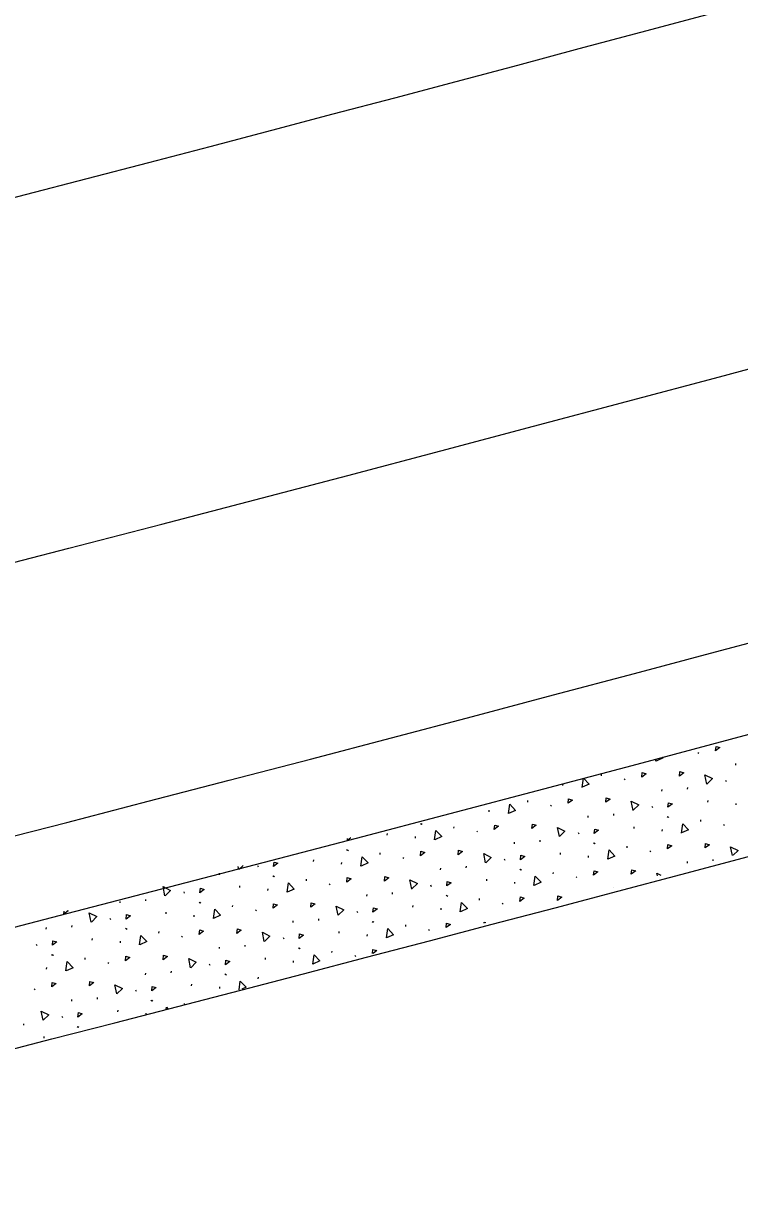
# Model space of a CAD drawing. Extents: x 2338610 to 2351914, y 366540 to 376484.
# Drawn here: x 2348253.8 to 2348278.12, y 367554.01 to 367593.81 of the extents above; entities that cross this region are included whole.
import ezdxf

# ---------------------------------------------------------------- set-up
doc = ezdxf.new("R2010")
doc.units = 0
for name, color, linetype in [('RD_HC_Cl', 7, 'Continuous'), ('RD_PD_ConcMed', 7, 'Continuous'), ('RD_PD_Final_LnLine', 7, 'Continuous')]:
    doc.layers.add(name, color=color, linetype=linetype)

msp = doc.modelspace()

# ---------------------------------------------------------------- linework, layer by layer
at = {"layer": 'RD_HC_Cl'}
msp.add_arc((2347533.93, 370355.677), 2880.79, 281.440729, 295.940729, dxfattribs=at)
at = {"layer": 'RD_PD_ConcMed'}
for p, q in [((2348276.711, 367569.031), (2348276.743, 367569.007)), ((2348275.282, 367568.741), (2348275.294, 367568.824)), ((2348277.992, 367568.61), (2348277.996, 367568.664)), ((2348272.777, 367567.85), (2348272.823, 367568.163)), ((2348273.433, 367568.242), (2348273.437, 367568.297)), ((2348274.206, 367568.14), (2348274.238, 367568.116)), ((2348277.648, 367568.098), (2348277.67, 367568.053)), ((2348272.125, 367567.912), (2348272.129, 367567.967)), ((2348275.487, 367567.718), (2348275.491, 367567.773)), ((2348276.358, 367567.787), (2348276.362, 367567.841)), ((2348270.928, 367567.351), (2348270.933, 367567.405)), ((2348271.701, 367567.249), (2348271.733, 367567.225)), ((2348277.05, 367567.349), (2348277.054, 367567.404)), ((2348278.003, 367567.252), (2348278.008, 367567.307)), ((2348269.62, 367567.021), (2348269.624, 367567.075)), ((2348272.982, 367566.827), (2348272.987, 367566.881)), ((2348273.853, 367566.895), (2348273.858, 367566.95)), ((2348275.143, 367567.206), (2348275.165, 367567.161)), ((2348275.669, 367566.858), (2348275.701, 367566.834)), ((2348275.694, 367566.854), (2348275.727, 367566.83)), ((2348267.286, 367566.627), (2348267.318, 367566.603)), ((2348267.311, 367566.622), (2348267.343, 367566.598)), ((2348268.424, 367566.46), (2348268.428, 367566.514)), ((2348274.545, 367566.458), (2348274.549, 367566.513)), ((2348276.807, 367566.691), (2348276.811, 367566.745)), ((2348277.58, 367566.589), (2348277.612, 367566.565)), ((2348264.919, 367566.136), (2348264.805, 367566.05)), ((2348264.805, 367566.05), (2348264.811, 367566.108)), ((2348266.162, 367566.227), (2348266.166, 367566.281)), ((2348267.115, 367566.129), (2348267.12, 367566.184)), ((2348269.196, 367566.357), (2348269.228, 367566.334)), ((2348271.349, 367566.004), (2348271.353, 367566.059)), ((2348272.639, 367566.315), (2348272.661, 367566.27)), ((2348275.499, 367566.361), (2348275.503, 367566.415)), ((2348264.781, 367565.736), (2348264.813, 367565.712)), ((2348264.806, 367565.731), (2348264.838, 367565.707)), ((2348270.478, 367565.936), (2348270.482, 367565.99)), ((2348273.165, 367565.967), (2348273.197, 367565.943)), ((2348273.19, 367565.962), (2348273.222, 367565.939)), ((2348274.302, 367565.8), (2348274.306, 367565.854)), ((2348275.075, 367565.698), (2348275.107, 367565.674)), ((2348263.657, 367565.336), (2348263.661, 367565.39)), ((2348264.611, 367565.238), (2348264.615, 367565.293)), ((2348265.919, 367565.568), (2348265.923, 367565.623)), ((2348266.692, 367565.466), (2348266.724, 367565.442)), ((2348270.134, 367565.424), (2348270.156, 367565.379)), ((2348272.04, 367565.567), (2348272.045, 367565.621)), ((2348272.994, 367565.47), (2348272.998, 367565.524)), ((2348276.356, 367565.276), (2348276.36, 367565.33)), ((2348277.228, 367565.358), (2348277.232, 367565.399)), ((2348260.461, 367564.881), (2348260.465, 367564.936)), ((2348261.116, 367565.054), (2348261.095, 367565.156)), ((2348261.265, 367565.199), (2348261.12, 367565.057)), ((2348261.75, 367565.192), (2348261.772, 367565.147)), ((2348267.973, 367565.044), (2348267.977, 367565.099)), ((2348268.844, 367565.113), (2348268.848, 367565.167)), ((2348270.66, 367565.076), (2348270.692, 367565.052)), ((2348270.685, 367565.071), (2348270.717, 367565.047)), ((2348271.798, 367564.908), (2348271.802, 367564.963)), ((2348261.152, 367564.444), (2348261.156, 367564.499)), ((2348262.276, 367564.844), (2348262.309, 367564.82)), ((2348262.302, 367564.84), (2348262.334, 367564.816)), ((2348263.414, 367564.677), (2348263.418, 367564.731)), ((2348264.187, 367564.575), (2348264.219, 367564.551)), ((2348267.629, 367564.533), (2348267.651, 367564.487)), ((2348269.536, 367564.676), (2348269.54, 367564.73)), ((2348270.489, 367564.578), (2348270.493, 367564.633)), ((2348272.57, 367564.806), (2348272.602, 367564.782)), ((2348259.246, 367564.301), (2348259.268, 367564.256)), ((2348262.106, 367564.347), (2348262.11, 367564.401)), ((2348265.468, 367564.153), (2348265.472, 367564.208)), ((2348266.339, 367564.221), (2348266.343, 367564.276)), ((2348268.155, 367564.184), (2348268.187, 367564.16)), ((2348268.18, 367564.18), (2348268.212, 367564.156)), ((2348269.293, 367564.017), (2348269.297, 367564.071)), ((2348273.856, 367564.439), (2348273.856, 367564.439)), ((2348257.085, 367563.922), (2348257.089, 367563.976)), ((2348257.956, 367563.99), (2348257.96, 367564.045)), ((2348259.772, 367563.953), (2348259.804, 367563.929)), ((2348259.797, 367563.948), (2348259.829, 367563.925)), ((2348260.909, 367563.786), (2348260.914, 367563.84)), ((2348261.682, 367563.684), (2348261.714, 367563.66)), ((2348267.031, 367563.784), (2348267.035, 367563.839)), ((2348267.985, 367563.687), (2348267.989, 367563.741)), ((2348270.065, 367563.915), (2348270.098, 367563.891)), ((2348255.175, 367563.546), (2348255.185, 367563.64)), ((2348256.741, 367563.41), (2348256.763, 367563.365)), ((2348258.647, 367563.553), (2348258.652, 367563.607)), ((2348259.601, 367563.456), (2348259.605, 367563.51)), ((2348262.963, 367563.262), (2348262.968, 367563.316)), ((2348263.834, 367563.33), (2348263.839, 367563.385)), ((2348265.124, 367563.641), (2348265.146, 367563.596)), ((2348265.65, 367563.293), (2348265.682, 367563.269)), ((2348265.676, 367563.289), (2348265.708, 367563.265)), ((2348254.58, 367563.03), (2348254.584, 367563.085)), ((2348255.451, 367563.099), (2348255.455, 367563.153)), ((2348257.267, 367563.062), (2348257.299, 367563.038)), ((2348257.292, 367563.057), (2348257.324, 367563.033)), ((2348258.405, 367562.894), (2348258.409, 367562.949)), ((2348264.526, 367562.893), (2348264.53, 367562.947)), ((2348266.788, 367563.126), (2348266.792, 367563.18)), ((2348267.561, 367563.024), (2348267.593, 367563)), ((2348254.236, 367562.519), (2348254.258, 367562.473)), ((2348256.143, 367562.662), (2348256.147, 367562.716)), ((2348257.096, 367562.564), (2348257.101, 367562.619)), ((2348259.177, 367562.792), (2348259.209, 367562.768)), ((2348261.33, 367562.439), (2348261.334, 367562.493)), ((2348262.62, 367562.75), (2348262.642, 367562.705)), ((2348265.48, 367562.796), (2348265.484, 367562.85)), ((2348254.762, 367562.17), (2348254.794, 367562.146)), ((2348254.787, 367562.166), (2348254.82, 367562.142)), ((2348260.459, 367562.37), (2348260.463, 367562.425)), ((2348263.146, 367562.402), (2348263.178, 367562.378)), ((2348263.171, 367562.397), (2348263.203, 367562.373)), ((2348264.283, 367562.234), (2348264.287, 367562.289)), ((2348265.056, 367562.132), (2348265.088, 367562.108)), ((2348254.592, 367561.673), (2348254.596, 367561.727)), ((2348255.9, 367562.003), (2348255.904, 367562.058)), ((2348256.673, 367561.901), (2348256.705, 367561.877)), ((2348260.115, 367561.859), (2348260.137, 367561.813)), ((2348262.021, 367562.002), (2348262.026, 367562.056)), ((2348262.975, 367561.904), (2348262.979, 367561.959)), ((2348257.954, 367561.479), (2348257.958, 367561.534)), ((2348258.825, 367561.548), (2348258.829, 367561.602)), ((2348260.641, 367561.51), (2348260.673, 367561.486)), ((2348260.666, 367561.506), (2348260.698, 367561.482)), ((2348261.779, 367561.343), (2348261.783, 367561.398)), ((2348254.168, 367561.01), (2348254.2, 367560.986)), ((2348257.61, 367560.967), (2348257.632, 367560.922)), ((2348259.517, 367561.11), (2348259.521, 367561.165)), ((2348260.47, 367561.013), (2348260.474, 367561.068)), ((2348255.449, 367560.588), (2348255.453, 367560.642)), ((2348256.32, 367560.656), (2348256.324, 367560.711)), ((2348258.136, 367560.619), (2348258.168, 367560.595)), ((2348258.161, 367560.615), (2348258.193, 367560.591)), ((2348259.275, 367560.467), (2348259.278, 367560.506)), ((2348257.012, 367560.219), (2348257.016, 367560.274)), ((2348257.967, 367560.144), (2348257.97, 367560.176)), ((2348253.816, 367559.765), (2348253.82, 367559.819)), ((2348255.105, 367560.076), (2348255.127, 367560.031)), ((2348255.631, 367559.728), (2348255.664, 367559.704)), ((2348255.657, 367559.723), (2348255.689, 367559.699)), ((2348254.507, 367559.328), (2348254.511, 367559.382))]:
    msp.add_line(p, q, dxfattribs=at)
for points in [[(2348277.308, 367569.091), (2348277.324, 367569.244), (2348277.457, 367569.203), (2348277.308, 367569.091)], [(2348275.498, 367568.88), (2348275.526, 367568.851), (2348275.287, 367568.743)], [(2348272.827, 367568.164), (2348273.021, 367567.96), (2348272.783, 367567.852)], [(2348274.803, 367568.2), (2348274.819, 367568.353), (2348274.952, 367568.311), (2348274.803, 367568.2)], [(2348276.082, 367568.234), (2348276.099, 367568.387), (2348276.231, 367568.345), (2348276.082, 367568.234)], [(2348277.014, 367567.959), (2348276.949, 367568.273), (2348277.205, 367568.146), (2348277.018, 367567.962)], [(2348270.273, 367566.958), (2348270.319, 367567.275), (2348270.516, 367567.069), (2348270.278, 367566.96)], [(2348272.298, 367567.308), (2348272.315, 367567.461), (2348272.447, 367567.42), (2348272.298, 367567.308)], [(2348273.578, 367567.342), (2348273.594, 367567.495), (2348273.726, 367567.454), (2348273.578, 367567.342)], [(2348274.509, 367567.068), (2348274.444, 367567.381), (2348274.7, 367567.255), (2348274.513, 367567.071)], [(2348275.693, 367567.173), (2348275.709, 367567.326), (2348275.842, 367567.285), (2348275.693, 367567.173)], [(2348269.794, 367566.417), (2348269.81, 367566.57), (2348269.942, 367566.529), (2348269.794, 367566.417)], [(2348271.073, 367566.451), (2348271.089, 367566.604), (2348271.222, 367566.563), (2348271.073, 367566.451)], [(2348272.004, 367566.176), (2348271.939, 367566.49), (2348272.195, 367566.363), (2348272.008, 367566.18)], [(2348276.151, 367566.299), (2348276.198, 367566.615), (2348276.395, 367566.409), (2348276.157, 367566.3)], [(2348267.768, 367566.067), (2348267.814, 367566.384), (2348268.012, 367566.177), (2348267.773, 367566.069)], [(2348273.188, 367566.282), (2348273.204, 367566.435), (2348273.337, 367566.393), (2348273.188, 367566.282)], [(2348267.289, 367565.526), (2348267.305, 367565.679), (2348267.438, 367565.637), (2348267.289, 367565.526)], [(2348268.568, 367565.56), (2348268.584, 367565.713), (2348268.717, 367565.672), (2348268.568, 367565.56)], [(2348273.647, 367565.407), (2348273.693, 367565.724), (2348273.89, 367565.517), (2348273.652, 367565.409)], [(2348275.672, 367565.757), (2348275.689, 367565.91), (2348275.821, 367565.869), (2348275.672, 367565.757)], [(2348276.952, 367565.791), (2348276.968, 367565.944), (2348277.1, 367565.903), (2348276.952, 367565.791)], [(2348277.879, 367565.535), (2348277.818, 367565.83), (2348278.074, 367565.703), (2348277.911, 367565.544)], [(2348262.3, 367565.159), (2348262.316, 367565.312), (2348262.449, 367565.271), (2348262.3, 367565.159)], [(2348265.263, 367565.176), (2348265.31, 367565.493), (2348265.507, 367565.286), (2348265.268, 367565.178)], [(2348269.499, 367565.285), (2348269.434, 367565.599), (2348269.691, 367565.472), (2348269.504, 367565.289)], [(2348270.683, 367565.39), (2348270.7, 367565.543), (2348270.832, 367565.502), (2348270.683, 367565.39)], [(2348273.168, 367564.866), (2348273.184, 367565.019), (2348273.316, 367564.977), (2348273.168, 367564.866)], [(2348274.447, 367564.9), (2348274.463, 367565.053), (2348274.596, 367565.012), (2348274.447, 367564.9)], [(2348275.333, 367564.841), (2348275.313, 367564.939), (2348275.447, 367564.872)], [(2348258.611, 367564.162), (2348258.546, 367564.476), (2348258.802, 367564.349), (2348258.615, 367564.166)], [(2348262.758, 367564.285), (2348262.805, 367564.601), (2348263.002, 367564.395), (2348262.764, 367564.286)], [(2348264.784, 367564.634), (2348264.8, 367564.787), (2348264.933, 367564.746), (2348264.784, 367564.634)], [(2348266.064, 367564.668), (2348266.08, 367564.821), (2348266.212, 367564.78), (2348266.064, 367564.668)], [(2348266.995, 367564.394), (2348266.93, 367564.707), (2348267.186, 367564.581), (2348266.999, 367564.397)], [(2348268.179, 367564.499), (2348268.195, 367564.652), (2348268.327, 367564.611), (2348268.179, 367564.499)], [(2348271.142, 367564.516), (2348271.188, 367564.833), (2348271.385, 367564.626), (2348271.147, 367564.518)], [(2348259.795, 367564.268), (2348259.812, 367564.421), (2348259.944, 367564.379), (2348259.795, 367564.268)], [(2348270.663, 367563.974), (2348270.679, 367564.127), (2348270.812, 367564.086), (2348270.663, 367563.974)], [(2348271.942, 367564.008), (2348271.958, 367564.162), (2348272.091, 367564.12), (2348271.942, 367564.008)], [(2348255.292, 367563.668), (2348255.324, 367563.658), (2348255.175, 367563.546)], [(2348260.254, 367563.393), (2348260.3, 367563.71), (2348260.497, 367563.503), (2348260.259, 367563.395)], [(2348262.28, 367563.743), (2348262.296, 367563.896), (2348262.428, 367563.855), (2348262.28, 367563.743)], [(2348263.559, 367563.777), (2348263.575, 367563.93), (2348263.707, 367563.889), (2348263.559, 367563.777)], [(2348264.49, 367563.502), (2348264.425, 367563.816), (2348264.681, 367563.689), (2348264.494, 367563.506)], [(2348265.674, 367563.608), (2348265.69, 367563.761), (2348265.823, 367563.72), (2348265.674, 367563.608)], [(2348268.637, 367563.625), (2348268.683, 367563.942), (2348268.881, 367563.735), (2348268.642, 367563.626)], [(2348256.106, 367563.271), (2348256.042, 367563.585), (2348256.298, 367563.458), (2348256.111, 367563.275)], [(2348257.291, 367563.376), (2348257.307, 367563.529), (2348257.439, 367563.488), (2348257.291, 367563.376)], [(2348269.45, 367563.238), (2348269.454, 367563.27), (2348269.507, 367563.254)], [(2348259.775, 367562.852), (2348259.791, 367563.005), (2348259.924, 367562.963), (2348259.775, 367562.852)], [(2348261.054, 367562.886), (2348261.07, 367563.039), (2348261.203, 367562.998), (2348261.054, 367562.886)], [(2348261.985, 367562.611), (2348261.92, 367562.925), (2348262.176, 367562.798), (2348261.989, 367562.615)], [(2348263.169, 367562.716), (2348263.185, 367562.869), (2348263.318, 367562.828), (2348263.169, 367562.716)], [(2348266.132, 367562.733), (2348266.179, 367563.05), (2348266.376, 367562.844), (2348266.138, 367562.735)], [(2348268.158, 367563.083), (2348268.174, 367563.236), (2348268.307, 367563.195), (2348268.158, 367563.083)], [(2348254.786, 367562.485), (2348254.802, 367562.638), (2348254.935, 367562.597), (2348254.786, 367562.485)], [(2348257.749, 367562.502), (2348257.795, 367562.819), (2348257.993, 367562.612), (2348257.754, 367562.504)], [(2348257.27, 367561.96), (2348257.286, 367562.113), (2348257.419, 367562.072), (2348257.27, 367561.96)], [(2348258.549, 367561.994), (2348258.566, 367562.148), (2348258.698, 367562.106), (2348258.549, 367561.994)], [(2348263.628, 367561.842), (2348263.674, 367562.159), (2348263.871, 367561.952), (2348263.633, 367561.844)], [(2348265.655, 367562.204), (2348265.67, 367562.345), (2348265.802, 367562.304), (2348265.678, 367562.21)], [(2348255.244, 367561.611), (2348255.291, 367561.928), (2348255.488, 367561.721), (2348255.25, 367561.613)], [(2348259.48, 367561.72), (2348259.416, 367562.033), (2348259.672, 367561.907), (2348259.485, 367561.723)], [(2348260.665, 367561.825), (2348260.681, 367561.978), (2348260.813, 367561.937), (2348260.665, 367561.825)], [(2348254.765, 367561.069), (2348254.782, 367561.222), (2348254.914, 367561.181), (2348254.765, 367561.069)], [(2348256.045, 367561.103), (2348256.061, 367561.256), (2348256.193, 367561.215), (2348256.045, 367561.103)], [(2348256.976, 367560.829), (2348256.911, 367561.142), (2348257.167, 367561.015), (2348256.98, 367560.832)], [(2348258.16, 367560.934), (2348258.176, 367561.087), (2348258.308, 367561.046), (2348258.16, 367560.934)], [(2348261.126, 367560.97), (2348261.169, 367561.268), (2348261.366, 367561.061), (2348261.225, 367560.997)], [(2348254.471, 367559.937), (2348254.406, 367560.251), (2348254.662, 367560.124), (2348254.475, 367559.941)], [(2348255.655, 367560.043), (2348255.671, 367560.196), (2348255.804, 367560.154), (2348255.655, 367560.043)], [(2348258.655, 367560.314), (2348258.664, 367560.376), (2348258.711, 367560.328)]]:
    msp.add_lwpolyline(points, dxfattribs=at)
at = {"layer": 'RD_PD_Final_LnLine'}
for radius, end in [(2859.79, 291.465397), (2847.79, 290.498626), (2887.79, 291.594881), (2899.79, 291.348467), (2871.79, 288.717673), (2883.79, 288.734281), (2911.79, 288.974322)]:
    msp.add_arc((2347533.93, 370355.677), radius, 280.380274, end, dxfattribs=at)

doc.saveas('drawing.dxf')
